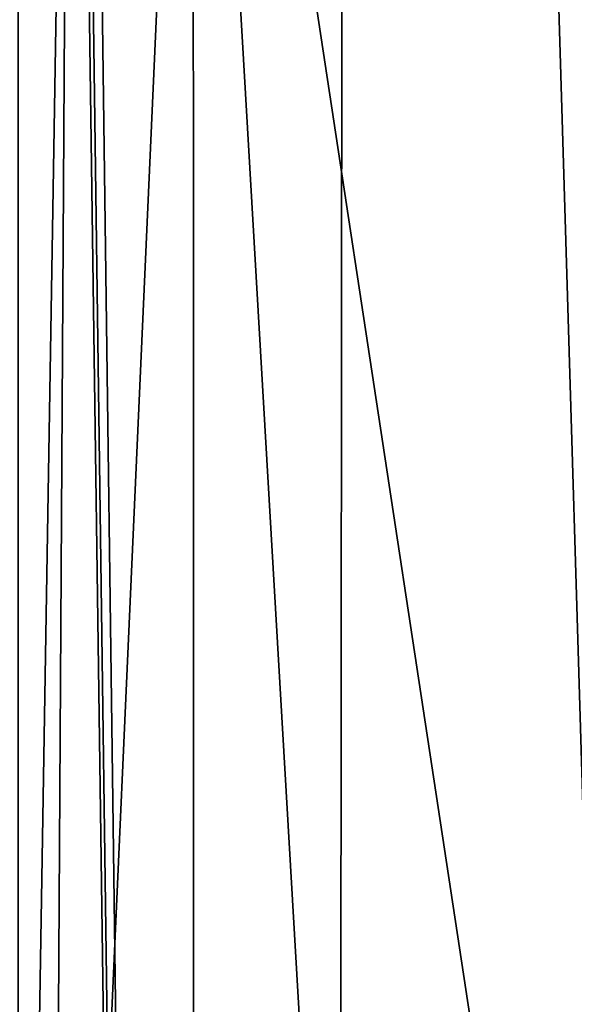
# Model space of a CAD drawing. Header units: millimetres. Extents: x -275 to 275, y -678 to 20.
# Tile 509 of 544: x -5 to -3.41, y -29.16 to -26.35. Entities that reach past the tile are written whole.
import ezdxf

# ---------------------------------------------------------------- set-up
doc = ezdxf.new("R2010")
doc.units = ezdxf.units.MM
doc.header["$LTSCALE"] = 65.185185
for name, color, linetype in [('336', 7, 'CONTINUOUS'), ('337', 7, 'CONTINUOUS'), ('362', 7, 'CONTINUOUS')]:
    doc.layers.add(name, color=color, linetype=linetype)

msp = doc.modelspace()

# ---------------------------------------------------------------- linework, layer by layer
at = {"layer": '336', "linetype": 'CONTINUOUS'}
for points in [[(-4.5, -23.9999, -6.15), (-1.25, -23.9999, -6.15), (-1.25, -29.2003, -6.15), (-4.5, -23.9999, -6.15)], [(-4.4978, -33.9923, -6.15), (-4.5, -23.9999, -6.15), (-3.9327, -33.7305, -6.15), (-4.4978, -33.9923, -6.15)], [(-3.9327, -33.7305, -6.15), (-4.5, -23.9999, -6.15), (-3.4418, -30.9618, -6.15), (-3.9327, -33.7305, -6.15)], [(-3.4418, -30.9618, -6.15), (-4.5, -23.9999, -6.15), (-1.25, -29.2003, -6.15), (-3.4418, -30.9618, -6.15)]]:
    msp.add_3dface(points, dxfattribs=at)
at = {"layer": '337', "linetype": 'CONTINUOUS'}
for points in [[(-5, -23.9999, -5.65), (-4.8536, -23.9999, -6.0036), (-5, -32.9129, -5.65), (-5, -23.9999, -5.65)], [(-5, -32.9129, -5.65), (-4.8536, -23.9999, -6.0036), (-4.9086, -33.1088, -5.9382), (-5, -32.9129, -5.65)], [(-4.5, -23.9999, -6.15), (-4.4978, -33.9923, -6.15), (-4.9086, -33.1088, -5.9382), (-4.5, -23.9999, -6.15)], [(-4.8536, -23.9999, -6.0036), (-4.5, -23.9999, -6.15), (-4.9086, -33.1088, -5.9382), (-4.8536, -23.9999, -6.0036)]]:
    msp.add_3dface(points, dxfattribs=at)
at = {"layer": '362', "linetype": 'CONTINUOUS'}
for points in [[(-2, -74.7, 19.85), (-2, 0, 19.85), (-4.0572, -6.3539, 19.0336), (-2, -74.7, 19.85)], [(-4.0572, -6.3539, 19.0336), (-4.9632, -10.8898, 17.3182), (-4.1213, -74.7, 18.9713), (-4.0572, -6.3539, 19.0336)], [(-2, -74.7, 19.85), (-4.0572, -6.3539, 19.0336), (-4.1213, -74.7, 18.9713), (-2, -74.7, 19.85)], [(-4.9632, -10.8898, 17.3182), (-4.9909, -11.3398, 17.0835), (-4.1213, -74.7, 18.9713), (-4.9632, -10.8898, 17.3182)], [(-4.9909, -11.3398, 17.0835), (-5, -11.7635, 16.85), (-4.1213, -74.7, 18.9713), (-4.9909, -11.3398, 17.0835)], [(-5, -11.7635, 16.85), (-5, -74.7, 16.85), (-4.1213, -74.7, 18.9713), (-5, -11.7635, 16.85)]]:
    msp.add_3dface(points, dxfattribs=at)

doc.saveas('drawing.dxf')
